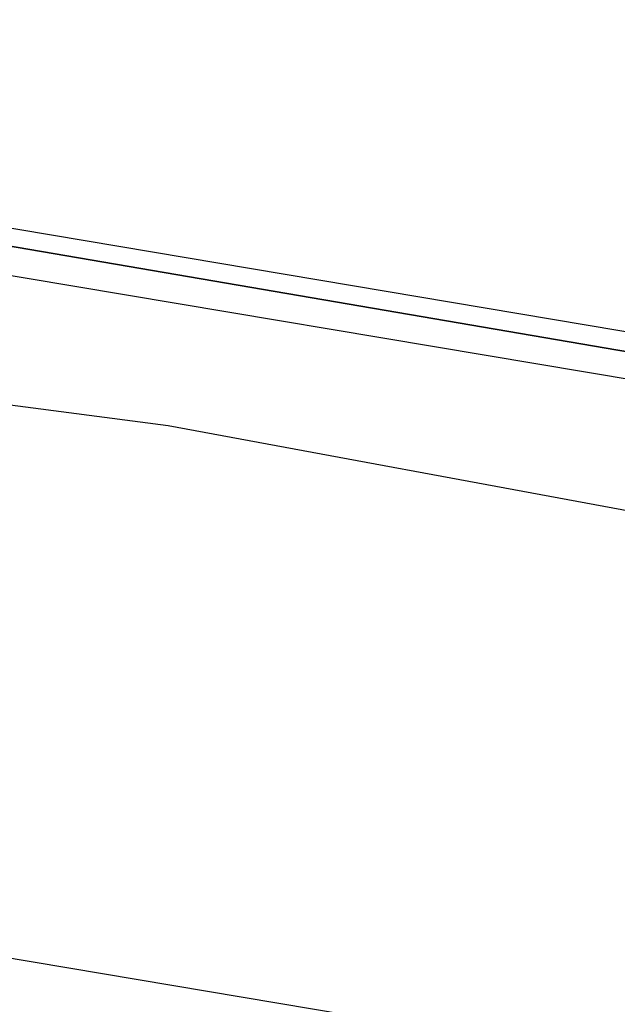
# Model space of a CAD drawing. Header units: feet. Extents: x -79 to 198, y -22 to 181.
# Tile 769 of 982: x 103.867 to 104.402, y 152.211 to 153.092. Entities that reach past the tile are written whole.
import ezdxf

# ---------------------------------------------------------------- set-up
doc = ezdxf.new("R2010")
doc.units = ezdxf.units.FT
doc.layers.add('A-AREA-UNIDAD', color=30, linetype='CONTINUOUS')
doc.layers.add('A-LINEA', color=7, linetype='CONTINUOUS')

msp = doc.modelspace()

# ---------------------------------------------------------------- linework, layer by layer
at = {"layer": 'A-AREA-UNIDAD'}
msp.add_lwpolyline([(122.848, 148.0889), (115.808, 150.2578), (115.2, 150.2578), (115.168, 150.4178), (111.328, 151.2178), (111.28, 151.3778), (104, 152.7289), (99.072, 153.3689), (92.192, 153.9022), (87.92, 153.9733), (87.92, 152.7289), (87.2, 149.8133), (91.36, 148.8889), (91.52, 148.5333), (92.672, 148.4089), (92.72, 147.2889), (92.512, 146.4889), (94.848, 146.0622), (96.96, 145.4222), (97.088, 143.9822), (93.088, 127.1644), (96.32, 126.4178)], dxfattribs=at)
at = {"layer": 'A-LINEA'}
msp.add_line((107.4, 151.6578), (103.7467, 152.2711), dxfattribs=at)
msp.add_line((107.4, 151.6578), (103.7467, 152.2711), dxfattribs=at)
for points in [[(107.6267, 152.2711), (103.7467, 152.9244), (103.7333, 152.9244), (103.7333, 152.9111), (107.6267, 152.2444), (107.6267, 152.2578), (107.6267, 152.2711)], [(107.6267, 152.2711), (103.7467, 152.9244), (103.7333, 152.9244), (103.7333, 152.9111), (107.6267, 152.2444), (107.6267, 152.2578), (107.6267, 152.2711)], [(107.6267, 152.2444), (103.7333, 152.9111), (103.7333, 152.8844), (107.6267, 152.2311), (107.6267, 152.2444)], [(107.6267, 152.2444), (103.7333, 152.9111), (103.7333, 152.8844), (107.6267, 152.2311), (107.6267, 152.2444)]]:
    msp.add_lwpolyline(points, dxfattribs=at)

doc.saveas('drawing.dxf')
